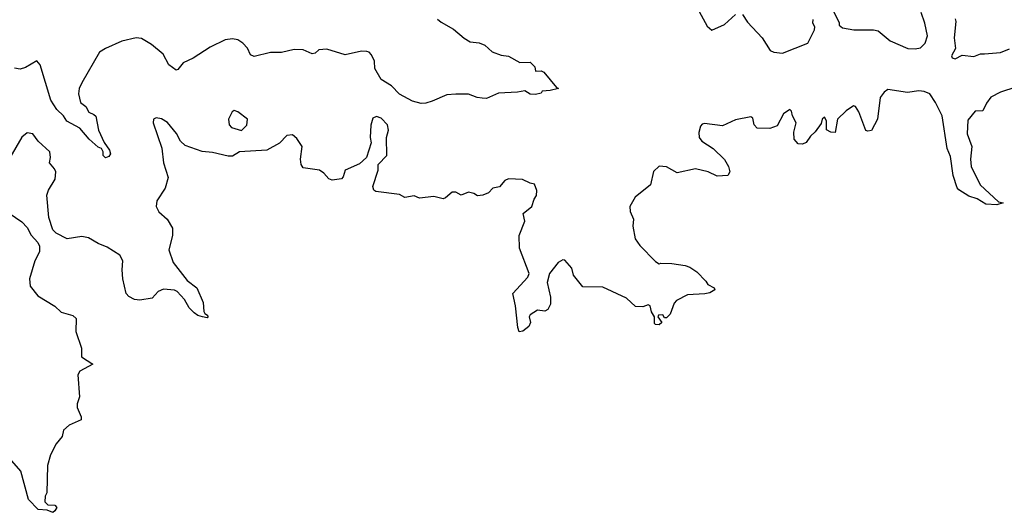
# Model space of a CAD drawing. Extents: x 2293878 to 2522763, y 823964 to 1006972.
# Tile 283 of 407: x 2433583 to 2439006, y 905738 to 908455. Entities that reach past the tile are written whole.
import ezdxf

# ---------------------------------------------------------------- set-up
doc = ezdxf.new("R2010")
doc.units = 0

msp = doc.modelspace()

# ---------------------------------------------------------------- linework, layer by layer
at = {"layer": '0CON20XD'}
for points in [[(2438045, 908542.5), (2438096.4, 908436.4), (2438097.5, 908425), (2438115, 908410), (2438178.3, 908398.3), (2438285, 908398), (2438312.3, 908392.3), (2438377.9, 908337.9), (2438475, 908295.7), (2438515, 908292.9), (2438545, 908299.4), (2438570, 908325), (2438582.9, 908365), (2438568.9, 908435), (2438547.8, 908495)], [(2437325, 908500), (2437369.3, 908419.3), (2437395, 908397.5), (2437465, 908428), (2437525, 908482.5)], [(2437565, 908483.3), (2437591.2, 908441.2), (2437672.9, 908355), (2437716, 908285), (2437737.5, 908275), (2437785, 908270.6), (2437923.3, 908325), (2437961.2, 908398.8), (2437962, 908415), (2437951.2, 908435), (2437953.3, 908455)], [(2435885, 908458), (2435905, 908440), (2435972.3, 908402.3), (2436031.7, 908351.7), (2436065, 908333.3), (2436113.3, 908326.7), (2436145, 908313.3), (2436186.4, 908276.4), (2436235, 908258.8), (2436275, 908252.5), (2436338.3, 908218.3), (2436395, 908220), (2436420, 908195), (2436425, 908170), (2436455, 908172.5), (2436470, 908165), (2436540, 908080), (2436550, 908075), (2436505, 908063.3), (2436460, 908060), (2436455, 908050), (2436425, 908042), (2436394.2, 908044.2), (2436365, 908062.5), (2436325, 908054), (2436220.5, 908049.5), (2436155, 908019.2), (2436130.9, 908020.9), (2436103.3, 908025), (2436055, 908044), (2435985, 908044.2), (2435935, 908040), (2435855.5, 908004.5), (2435820, 907995), (2435795, 907992.5), (2435746.7, 908005), (2435675, 908044.4), (2435630.5, 908090.5), (2435574.2, 908125), (2435538.6, 908185), (2435538, 908225), (2435521.3, 908261.3), (2435508.8, 908275), (2435495, 908279.4), (2435465, 908280), (2435375, 908260.8), (2435275, 908291.8), (2435231.5, 908288.5), (2435210, 908270), (2435195, 908266.7), (2435145, 908287.7), (2435095, 908289.2), (2435025, 908273.2), (2434965, 908272.9), (2434875, 908251.1), (2434855, 908260.8), (2434837.1, 908297.1), (2434812.9, 908325), (2434785, 908342.7), (2434755, 908348.9), (2434715, 908342.7), (2434633, 908303), (2434538.5, 908241.5), (2434483.7, 908216.3), (2434455, 908180), (2434445, 908176.7), (2434405, 908205.8), (2434373.6, 908263.6), (2434308.5, 908318.5), (2434255, 908350), (2434225, 908353.6), (2434145, 908335.6), (2434055, 908296.4), (2434022.2, 908275), (2433924.6, 908105.4), (2433910.6, 908075), (2433906.7, 908045), (2433918.3, 907998.3), (2433947.5, 907975), (2433963.3, 907945), (2433992.3, 907932.3), (2434001.7, 907921.7), (2434018, 907845), (2434048, 907778), (2434077.5, 907735), (2434082.5, 907715), (2434075, 907700), (2434055, 907692.5), (2434043.3, 907705), (2434042.5, 907725), (2434033.3, 907743.3), (2434015, 907751.2), (2433965.8, 907795), (2433915, 907855.8), (2433843.3, 907895), (2433823.8, 907925), (2433788.3, 907958.3), (2433755, 908011.2), (2433696.4, 908206.4), (2433677, 908227), (2433615, 908190), (2433585, 908182.5), (2433555, 908188)], [(2438735, 908460), (2438740, 908445), (2438730, 908355), (2438737.5, 908295), (2438715.5, 908255), (2438719.4, 908245), (2438735, 908238.5), (2438775, 908258.9), (2438838.3, 908251.7), (2438874.6, 908265.4), (2438896.3, 908266.3), (2438985, 908274.2), (2439035, 908294.2)], [(2439155, 908110), (2438984.4, 908055.6), (2438932.3, 908027.7), (2438907.5, 907995), (2438888.3, 907951.7), (2438845, 907950), (2438805, 907900), (2438802.2, 907825), (2438827.9, 907755), (2438820, 907685), (2438824.4, 907645), (2438873.8, 907543.8), (2438975, 907450), (2439000, 907445), (2438965, 907433.3), (2438905, 907438), (2438856.9, 907466.9), (2438811.2, 907481.2), (2438755.8, 907515.8), (2438747.3, 907527.3), (2438723.9, 907596.1), (2438709.7, 907699.7), (2438690.8, 907745), (2438664.4, 907925), (2438626.9, 907996.9), (2438596, 908045), (2438565, 908058.8), (2438535, 908062.5), (2438473.8, 908053.8), (2438365, 908068.8), (2438344.5, 908055.5), (2438322.2, 908025), (2438308.5, 907905), (2438275, 907844.2), (2438255, 907838.8), (2438244.2, 907844.2), (2438205.9, 907945.9), (2438186.7, 907975), (2438175, 907978.8), (2438135, 907951.2), (2438088, 907905), (2438075, 907832.5), (2438050, 907835), (2438026.4, 907846.4), (2438026.1, 907896.1), (2438015, 907917.5), (2438003.8, 907905), (2437998.3, 907881.7), (2437964.3, 907835.7), (2437938.3, 907811.7), (2437915, 907777.5), (2437895, 907767.5), (2437870.3, 907770.3), (2437848.8, 907795), (2437846.2, 907835), (2437859.2, 907885), (2437838.8, 907925), (2437835, 907950), (2437825, 907960), (2437790.8, 907935), (2437755, 907870), (2437715, 907854.3), (2437645, 907855.8), (2437628.1, 907875), (2437621.1, 907911.1), (2437609.3, 907919.3), (2437525, 907902.4), (2437455, 907868.2), (2437355, 907881.1), (2437341.7, 907878.3), (2437332.2, 907867.8), (2437323.1, 907833.1), (2437325.8, 907805), (2437340.8, 907785), (2437402.5, 907745), (2437465, 907684), (2437488, 907645), (2437493.8, 907615), (2437484.1, 907595.9), (2437425, 907592.2), (2437375.4, 907615.4), (2437305, 907632.5), (2437205, 907610), (2437145, 907643.8), (2437105, 907646.7), (2437075, 907617.5), (2437056.8, 907543.2), (2436974, 907475), (2436944, 907425), (2436945.9, 907395.9), (2436963.3, 907355), (2436960, 907315), (2436972.5, 907245), (2436998.3, 907208.3), (2437085, 907120), (2437105, 907107.5), (2437115, 907112.5), (2437175, 907110), (2437249.3, 907099.3), (2437275, 907090), (2437313, 907063), (2437363, 907013), (2437374, 906994), (2437407.5, 906975), (2437412.5, 906965), (2437385, 906948.8), (2437357.7, 906942.3), (2437262.1, 906937.9), (2437200, 906905), (2437188.3, 906891.7), (2437165, 906830), (2437145, 906810), (2437135, 906810), (2437125, 906827.5), (2437102.5, 906825), (2437097.5, 906815), (2437120, 906785), (2437105, 906772.5), (2437085, 906773.3), (2437079.3, 906779.3), (2437080, 906815), (2437063, 906843), (2437056.1, 906876.1), (2437045, 906882.5), (2437015, 906870), (2436975, 906872.5), (2436925, 906918), (2436795, 906979.2), (2436685, 906982), (2436633.8, 907045), (2436623.6, 907083.6), (2436585, 907127.5), (2436575, 907130), (2436548.8, 907115), (2436501.9, 907055), (2436488.8, 907005), (2436506.2, 906925), (2436506.4, 906886.4), (2436493, 906857), (2436475, 906847.5), (2436435, 906852.5), (2436395, 906827.5), (2436390, 906815), (2436396.7, 906785), (2436387.3, 906762.7), (2436355, 906736.7), (2436335, 906732.5), (2436326.4, 906756.4), (2436313.3, 906876.7), (2436300, 906945), (2436382.5, 907035), (2436390, 907055), (2436336.2, 907195), (2436334, 907265), (2436365.9, 907344.1), (2436356.7, 907385), (2436403.3, 907425), (2436416.1, 907463.9), (2436430, 907485), (2436431.7, 907511.7), (2436418.3, 907548.3), (2436395, 907552.5), (2436353, 907573), (2436275, 907576.2), (2436255, 907566.7), (2436225, 907532.5), (2436190, 907525), (2436165, 907500), (2436135, 907487.5), (2436105, 907482.5), (2436085, 907496.7), (2436055, 907503.3), (2436015, 907486.7), (2435985, 907503.3), (2435965, 907503.3), (2435928.8, 907471.2), (2435915, 907466.7), (2435865, 907478.8), (2435785, 907470), (2435755, 907483.3), (2435705, 907473.8), (2435675, 907490), (2435545, 907506.2), (2435533.3, 907515), (2435528, 907535), (2435556.7, 907625), (2435556.7, 907655), (2435606, 907705), (2435603.3, 907805), (2435614.2, 907845), (2435608.6, 907875), (2435575, 907910.6), (2435549.2, 907920.8), (2435528.8, 907911.2), (2435517.7, 907872.3), (2435514.4, 907805), (2435519.2, 907775), (2435493.8, 907695), (2435455, 907660), (2435376.1, 907623.9), (2435365, 907587.5), (2435355, 907576.7), (2435305, 907570), (2435285, 907577.5), (2435258.3, 907608.3), (2435235, 907623.8), (2435145, 907637.5), (2435133.8, 907655), (2435130, 907685), (2435138.8, 907755), (2435108.8, 907798.8), (2435085, 907818.8), (2435053.9, 907816.1), (2435015, 907773.8), (2434945, 907734), (2434794.1, 907725.9), (2434755, 907702), (2434731.2, 907701.2), (2434645, 907721.4), (2434588, 907728), (2434495, 907761.5), (2434468.1, 907785), (2434447.4, 907827.4), (2434396.6, 907886.6), (2434365, 907908), (2434335, 907913.8)], [(2434805, 907842.5), (2434835, 907872.5), (2434838.8, 907905), (2434785, 907946.2), (2434765, 907953.3), (2434753.9, 907946.1), (2434733.3, 907905), (2434736.7, 907875), (2434749.3, 907859.3), (2434805, 907842.5)], [(2434335, 907913.8), (2434320, 907905), (2434319.2, 907885), (2434366.1, 907746.1), (2434374.7, 907664.7), (2434400.6, 907585), (2434383.8, 907525), (2434337.8, 907455), (2434335.5, 907425), (2434350, 907395), (2434395, 907354.4), (2434425.4, 907305), (2434425.5, 907265), (2434405.3, 907185), (2434429.3, 907115), (2434505, 907016.7), (2434558.5, 906975), (2434593.1, 906895), (2434597.5, 906845), (2434603.3, 906833.3), (2434617.5, 906825), (2434620, 906815), (2434615, 906810), (2434590, 906815), (2434565, 906822.5), (2434545, 906837.5), (2434516.7, 906865), (2434491.4, 906911.4), (2434450.6, 906955), (2434435, 906962.3), (2434375, 906969.1), (2434346, 906955), (2434312.1, 906917.9), (2434245, 906906.9), (2434215, 906910.4), (2434185, 906928.2), (2434170.3, 906945), (2434150.8, 907025), (2434147.2, 907075), (2434152.1, 907125), (2434135, 907155.5), (2434065, 907199.5), (2434015, 907219.5), (2433962.2, 907252.2), (2433925, 907258.8), (2433845, 907246.7), (2433785, 907277.1), (2433766.2, 907296.2), (2433743.1, 907363.1), (2433733.3, 907486.7), (2433741.5, 907515), (2433778.8, 907575), (2433781.5, 907615), (2433775, 907632), (2433748, 907665), (2433752.5, 907695), (2433748.8, 907725), (2433684.6, 907784.6), (2433655, 907824.2), (2433625, 907830.8), (2433595, 907806), (2433528.1, 907691.9)], [(2433525, 907387.5), (2433595, 907340), (2433625, 907307.5), (2433646.4, 907266.4), (2433682.5, 907225), (2433692.5, 907205), (2433692.5, 907175), (2433666.1, 907123.9), (2433636.7, 907025), (2433640, 906985), (2433682.3, 906932.3), (2433777.5, 906875), (2433811.2, 906841.2), (2433875, 906823.8), (2433895, 906806.7), (2433893.3, 906735), (2433923, 906643), (2433923.3, 906595), (2433986.7, 906555), (2433913.9, 906516.1), (2433903.6, 906496.4), (2433912.5, 906375), (2433900, 906335), (2433900, 906315), (2433922.5, 906265), (2433921.7, 906248.3), (2433855, 906217.5), (2433825, 906190), (2433817.5, 906155), (2433783.3, 906115), (2433753.3, 906055), (2433736.7, 905995), (2433732.5, 905845), (2433723.6, 905826.4), (2433722.5, 905795), (2433738.3, 905778.3), (2433777, 905777), (2433787.5, 905765), (2433777.5, 905745), (2433765, 905737.5), (2433735, 905750), (2433685, 905752.5), (2433631.7, 905808.3), (2433588.8, 905965), (2433526.4, 906036.4)]]:
    msp.add_lwpolyline(points, dxfattribs=at)

doc.saveas('drawing.dxf')
